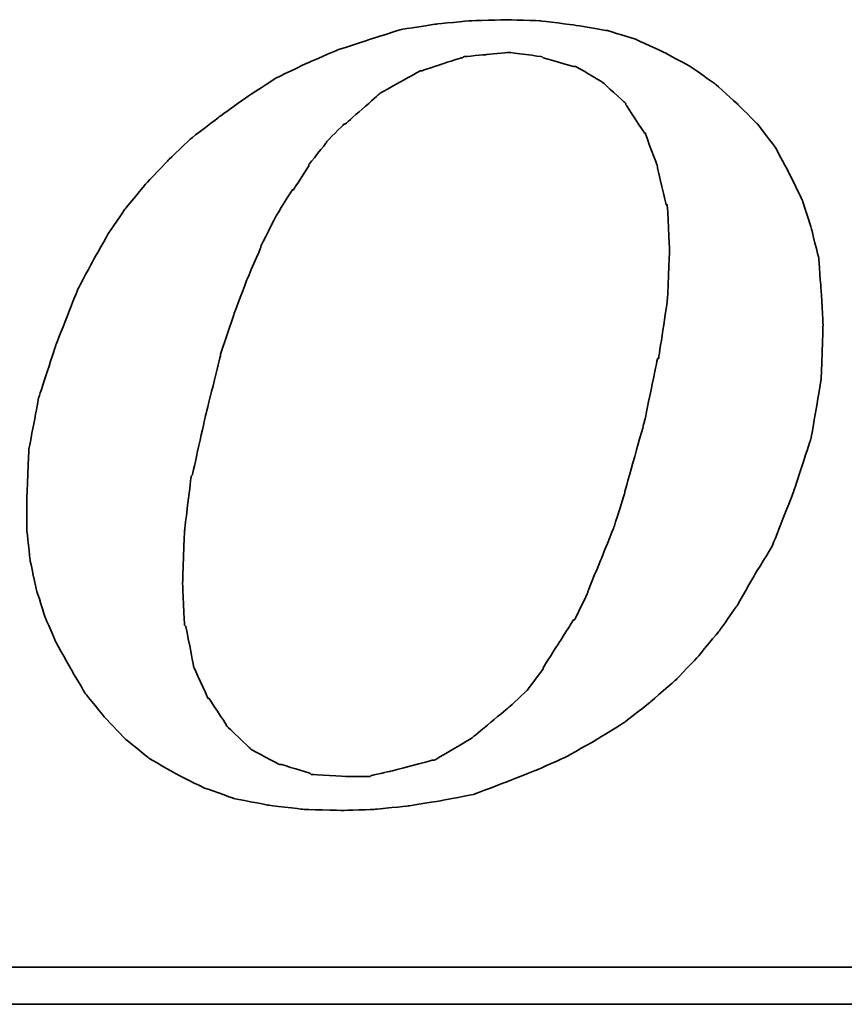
# Model space of a CAD drawing. Header units: millimetres. Extents: x -2774 to 3135, y -1571 to 860.
# Tile 563 of 625: x -668.68 to -663.59, y -218.81 to -212.73. Entities that reach past the tile are written whole.
import ezdxf

# ---------------------------------------------------------------- set-up
doc = ezdxf.new("R2010")
doc.units = ezdxf.units.MM
doc.layers.add('DIM', color=4, linetype='CONTINUOUS')
doc.layers.add('layer 1', color=7, linetype='CONTINUOUS')

# ---------------------------------------------------------------- blocks, each defined once
blk = doc.blocks.new('TBI MOTION logo(完整正式版)')
at = {"layer": 'layer 1', "color": 22, "lineweight": 35}
for points, knots in [([(35.79625, -6.98375), (35.79625, -6.98375), (36.23125, -7.43875), (36.23125, -7.43875), (36.23125, -7.43875), (36.23125, -7.43875), (36.75625, -7.87125), (36.75625, -7.87125), (36.75625, -7.87125), (36.75625, -7.87125), (37.33125, -8.20375), (37.33125, -8.20375), (37.33125, -8.20375), (37.33125, -8.20375), (37.95625, -8.51875), (37.95625, -8.51875), (37.95625, -8.51875), (37.95625, -8.51875), (38.62625, -8.75875), (38.62625, -8.75875), (38.62625, -8.75875), (38.62625, -8.75875), (39.37125, -8.90375), (39.37125, -8.90375), (39.37125, -8.90375), (39.37125, -8.90375), (40.14125, -8.99875), (40.14125, -8.99875), (40.14125, -8.99875), (40.14125, -8.99875), (41.02625, -9.02375), (41.02625, -9.02375), (41.02625, -9.02375), (41.02625, -9.02375), (41.74625, -8.99875), (41.74625, -8.99875), (41.74625, -8.99875), (41.74625, -8.99875), (42.46625, -8.92375), (42.46625, -8.92375), (42.46625, -8.92375), (42.46625, -8.92375), (43.21125, -8.80625), (43.21125, -8.80625), (43.21125, -8.80625), (43.21125, -8.80625), (43.93125, -8.66375), (43.93125, -8.66375), (43.93125, -8.66375), (43.93125, -8.66375), (44.62625, -8.39875), (44.62625, -8.39875), (44.62625, -8.39875), (44.62625, -8.39875), (45.29625, -8.13375), (45.29625, -8.13375), (45.29625, -8.13375), (45.29625, -8.13375), (45.94625, -7.84375), (45.94625, -7.84375), (45.94625, -7.84375), (45.94625, -7.84375), (46.61625, -7.46375), (46.61625, -7.46375), (46.61625, -7.46375), (46.61625, -7.46375), (47.24125, -7.07875), (47.24125, -7.07875), (47.24125, -7.07875), (47.24125, -7.07875), (47.81625, -6.62375), (47.81625, -6.62375), (47.81625, -6.62375), (47.81625, -6.62375), (48.36875, -6.14375), (48.36875, -6.14375), (48.36875, -6.14375), (48.36875, -6.14375), (48.84625, -5.64125), (48.84625, -5.64125), (48.84625, -5.64125), (48.84625, -5.64125), (49.32625, -5.06375), (49.32625, -5.06375), (49.32625, -5.06375), (49.32625, -5.06375), (49.71125, -4.51374), (49.71125, -4.51374), (49.71125, -4.51374), (49.71125, -4.51374), (50.09625, -3.83874), (50.09625, -3.83874), (50.09625, -3.83874), (50.09625, -3.83874), (50.48125, -3.21374), (50.48125, -3.21374), (50.48125, -3.21374), (50.48125, -3.21374), (50.96125, -1.99125), (50.96125, -1.99125), (50.96125, -1.99125), (50.96125, -1.99125), (51.34375, -0.81875), (51.34375, -0.81875), (51.34375, -0.81875), (51.34375, -0.81875), (51.56125, 0.45624), (51.56125, 0.45624), (51.56125, 0.45624), (51.56125, 0.45624), (51.60625, 1.67624), (51.60625, 1.67624), (51.60625, 1.67624), (51.60625, 1.67624), (51.56125, 2.44625), (51.56125, 2.44625), (51.56125, 2.44625), (51.56125, 2.44625), (51.51125, 3.14125), (51.51125, 3.14125), (51.51125, 3.14125), (51.51125, 3.14125), (51.34375, 3.81125), (51.34375, 3.81125), (51.34375, 3.81125), (51.34375, 3.81125), (51.15125, 4.41125), (51.15125, 4.41125), (51.15125, 4.41125), (51.15125, 4.41125), (50.86125, 5.01125), (50.86125, 5.01125), (50.86125, 5.01125), (50.86125, 5.01125), (50.55125, 5.58875), (50.55125, 5.58875), (50.55125, 5.58875), (50.55125, 5.58875), (50.16625, 6.09125), (50.16625, 6.09125), (50.16625, 6.09125), (50.16625, 6.09125), (49.71125, 6.54875), (49.71125, 6.54875), (49.71125, 6.54875), (49.71125, 6.54875), (49.23125, 6.98125), (49.23125, 6.98125), (49.23125, 6.98125), (49.23125, 6.98125), (48.67875, 7.36625), (48.67875, 7.36625), (48.67875, 7.36625), (48.67875, 7.36625), (48.10375, 7.67625), (48.10375, 7.67625), (48.10375, 7.67625), (48.10375, 7.67625), (47.48125, 7.96375), (47.48125, 7.96375), (47.48125, 7.96375), (47.48125, 7.96375), (46.85625, 8.15625), (46.85625, 8.15625), (46.85625, 8.15625), (46.85625, 8.15625), (46.13625, 8.27624), (46.13625, 8.27624), (46.13625, 8.27624), (46.13625, 8.27624), (45.39125, 8.37125), (45.39125, 8.37125), (45.39125, 8.37125), (45.39125, 8.37125), (44.62625, 8.39624), (44.62625, 8.39624), (44.62625, 8.39624), (44.62625, 8.39624), (43.83625, 8.37125), (43.83625, 8.37125), (43.83625, 8.37125), (43.83625, 8.37125), (43.09125, 8.30125), (43.09125, 8.30125), (43.09125, 8.30125), (43.09125, 8.30125), (42.32125, 8.18125), (42.32125, 8.18125), (42.32125, 8.18125), (42.32125, 8.18125), (41.62875, 7.96375), (41.62875, 7.96375), (41.62875, 7.96375), (41.62875, 7.96375), (40.90625, 7.72625), (40.90625, 7.72625), (40.90625, 7.72625), (40.90625, 7.72625), (40.23624, 7.43625), (40.23624, 7.43625), (40.23624, 7.43625), (40.23624, 7.43625), (39.54124, 7.10125), (39.54124, 7.10125), (39.54124, 7.10125), (39.54124, 7.10125), (38.91625, 6.69125), (38.91625, 6.69125), (38.91625, 6.69125), (38.91625, 6.69125), (38.31625, 6.26125), (38.31625, 6.26125), (38.31625, 6.26125), (38.31625, 6.26125), (37.69125, 5.78125), (37.69125, 5.78125), (37.69125, 5.78125), (37.69125, 5.78125), (37.18625, 5.30125), (37.18625, 5.30125), (37.18625, 5.30125), (37.18625, 5.30125), (36.70625, 4.79624), (36.70625, 4.79624), (36.70625, 4.79624), (36.70625, 4.79624), (36.23125, 4.22125), (36.23125, 4.22125), (36.23125, 4.22125), (36.23125, 4.22125), (35.87124, 3.69375), (35.87124, 3.69375), (35.87124, 3.69375), (35.87124, 3.69375), (35.53125, 3.09125), (35.53125, 3.09125), (35.53125, 3.09125), (35.53125, 3.09125), (35.19875, 2.47125), (35.19875, 2.47125), (35.19875, 2.47125), (35.19875, 2.47125), (34.71625, 1.24625), (34.71625, 1.24625), (34.71625, 1.24625), (34.71625, 1.24625), (34.33125, 0.06874), (34.33125, 0.06874), (34.33125, 0.06874), (34.33125, 0.06874), (34.11625, -1.07875), (34.11625, -1.07875), (34.11625, -1.07875), (34.11625, -1.07875), (34.07125, -2.15875), (34.07125, -2.15875), (34.07125, -2.15875), (34.07125, -2.15875), (34.07125, -2.85375), (34.07125, -2.85375), (34.07125, -2.85375), (34.07125, -2.85375), (34.14125, -3.50375), (34.14125, -3.50375), (34.14125, -3.50375), (34.14125, -3.50375), (34.28625, -4.17375), (34.28625, -4.17375), (34.28625, -4.17375), (34.28625, -4.17375), (34.47625, -4.77624), (34.47625, -4.77624), (34.47625, -4.77624), (34.47625, -4.77624), (34.71625, -5.32625), (34.71625, -5.32625), (34.71625, -5.32625), (34.71625, -5.32625), (35.05375, -5.92875), (35.05375, -5.92875), (35.05375, -5.92875), (35.05375, -5.92875), (35.36375, -6.45375), (35.36375, -6.45375), (35.36375, -6.45375), (35.36375, -6.45375), (35.79625, -6.98375), (35.79625, -6.98375)], [0, 0, 0, 0, 0.01388889, 0.01388889, 0.01388889, 0.0138889, 0.02777778, 0.02777778, 0.02777778, 0.02777779, 0.04166667, 0.04166667, 0.04166667, 0.04166668, 0.05555556, 0.05555556, 0.05555556, 0.05555557, 0.06944444, 0.06944444, 0.06944444, 0.06944445, 0.08333333, 0.08333333, 0.08333333, 0.08333334, 0.09722222, 0.09722222, 0.09722222, 0.09722223, 0.11111111, 0.11111111, 0.11111111, 0.11111112, 0.125, 0.125, 0.125, 0.12500001, 0.13888889, 0.13888889, 0.13888889, 0.1388889, 0.15277778, 0.15277778, 0.15277778, 0.15277779, 0.16666667, 0.16666667, 0.16666667, 0.16666668, 0.18055556, 0.18055556, 0.18055556, 0.18055557, 0.19444444, 0.19444444, 0.19444444, 0.19444445, 0.20833333, 0.20833333, 0.20833333, 0.20833334, 0.22222222, 0.22222222, 0.22222222, 0.22222223, 0.23611111, 0.23611111, 0.23611111, 0.23611112, 0.25, 0.25, 0.25, 0.25000001, 0.26388889, 0.26388889, 0.26388889, 0.2638889, 0.27777778, 0.27777778, 0.27777778, 0.27777779, 0.29166667, 0.29166667, 0.29166667, 0.29166668, 0.30555556, 0.30555556, 0.30555556, 0.30555557, 0.31944444, 0.31944444, 0.31944444, 0.31944445, 0.33333333, 0.33333333, 0.33333333, 0.33333334, 0.34722222, 0.34722222, 0.34722222, 0.34722223, 0.36111111, 0.36111111, 0.36111111, 0.36111112, 0.375, 0.375, 0.375, 0.37500001, 0.38888889, 0.38888889, 0.38888889, 0.3888889, 0.40277778, 0.40277778, 0.40277778, 0.40277779, 0.41666667, 0.41666667, 0.41666667, 0.41666668, 0.43055556, 0.43055556, 0.43055556, 0.43055557, 0.44444444, 0.44444444, 0.44444444, 0.44444445, 0.45833333, 0.45833333, 0.45833333, 0.45833334, 0.47222222, 0.47222222, 0.47222222, 0.47222223, 0.48611111, 0.48611111, 0.48611111, 0.48611112, 0.5, 0.5, 0.5, 0.50000001, 0.51388889, 0.51388889, 0.51388889, 0.5138889, 0.52777778, 0.52777778, 0.52777778, 0.52777779, 0.54166667, 0.54166667, 0.54166667, 0.54166668, 0.55555556, 0.55555556, 0.55555556, 0.55555557, 0.56944444, 0.56944444, 0.56944444, 0.56944445, 0.58333333, 0.58333333, 0.58333333, 0.58333334, 0.59722222, 0.59722222, 0.59722222, 0.59722223, 0.61111111, 0.61111111, 0.61111111, 0.61111112, 0.625, 0.625, 0.625, 0.62500001, 0.63888889, 0.63888889, 0.63888889, 0.6388889, 0.65277778, 0.65277778, 0.65277778, 0.65277779, 0.66666667, 0.66666667, 0.66666667, 0.66666668, 0.68055556, 0.68055556, 0.68055556, 0.68055557, 0.69444444, 0.69444444, 0.69444444, 0.69444445, 0.70833333, 0.70833333, 0.70833333, 0.70833334, 0.72222222, 0.72222222, 0.72222222, 0.72222223, 0.73611111, 0.73611111, 0.73611111, 0.73611112, 0.75, 0.75, 0.75, 0.75000001, 0.76388889, 0.76388889, 0.76388889, 0.7638889, 0.77777778, 0.77777778, 0.77777778, 0.77777779, 0.79166667, 0.79166667, 0.79166667, 0.79166668, 0.80555556, 0.80555556, 0.80555556, 0.80555557, 0.81944444, 0.81944444, 0.81944444, 0.81944445, 0.83333333, 0.83333333, 0.83333333, 0.83333334, 0.84722222, 0.84722222, 0.84722222, 0.84722223, 0.86111111, 0.86111111, 0.86111111, 0.86111112, 0.875, 0.875, 0.875, 0.87500001, 0.88888889, 0.88888889, 0.88888889, 0.8888889, 0.90277778, 0.90277778, 0.90277778, 0.90277779, 0.91666667, 0.91666667, 0.91666667, 0.91666668, 0.93055556, 0.93055556, 0.93055556, 0.93055557, 0.94444444, 0.94444444, 0.94444444, 0.94444445, 0.95833333, 0.95833333, 0.95833333, 0.95833334, 0.97222222, 0.97222222, 0.97222222, 0.97222223, 0.98611111, 0.98611111, 0.98611111, 0.98611112, 1, 1, 1, 1]), ([(38.33875, 1.03124), (38.33875, 1.03124), (38.62625, 1.89625), (38.62625, 1.89625), (38.62625, 1.89625), (38.62625, 1.89625), (38.91625, 2.66375), (38.91625, 2.66375), (38.91625, 2.66375), (38.91625, 2.66375), (39.22625, 3.38125), (39.22625, 3.38125), (39.22625, 3.38125), (39.22625, 3.38125), (39.22625, 3.40624), (39.22625, 3.40624), (39.22625, 3.40624), (39.22625, 3.40624), (39.56124, 4.07624), (39.56124, 4.07624), (39.56124, 4.07624), (39.56124, 4.07624), (39.92125, 4.65125), (39.92125, 4.65125), (39.92125, 4.65125), (39.92125, 4.65125), (39.94625, 4.65125), (39.94625, 4.65125), (39.94625, 4.65125), (39.94625, 4.65125), (40.28125, 5.17875), (40.28125, 5.17875), (40.28125, 5.17875), (40.28125, 5.17875), (40.28125, 5.20375), (40.28125, 5.20375), (40.28125, 5.20375), (40.28125, 5.20375), (40.66875, 5.68625), (40.66875, 5.68625), (40.66875, 5.68625), (40.66875, 5.68625), (40.66875, 5.70625), (40.66875, 5.70625), (40.66875, 5.70625), (40.66875, 5.70625), (41.05124, 6.09125), (41.05124, 6.09125), (41.05124, 6.09125), (41.05124, 6.09125), (41.07625, 6.09125), (41.07625, 6.09125), (41.07625, 6.09125), (41.07625, 6.09125), (41.84125, 6.76625), (41.84125, 6.76625), (41.84125, 6.76625), (41.84125, 6.76625), (41.86625, 6.78625), (41.86625, 6.78625), (41.86625, 6.78625), (41.86625, 6.78625), (42.73125, 7.26624), (42.73125, 7.26624), (42.73125, 7.26624), (42.73125, 7.26624), (42.75625, 7.26624), (42.75625, 7.26624), (42.75625, 7.26624), (42.75625, 7.26624), (43.18625, 7.41125), (43.18625, 7.41125), (43.18625, 7.41125), (43.18625, 7.41125), (43.64125, 7.55625), (43.64125, 7.55625), (43.64125, 7.55625), (43.64125, 7.55625), (43.66625, 7.55625), (43.66625, 7.55625), (43.66625, 7.55625), (43.66625, 7.55625), (43.69125, 7.58124), (43.69125, 7.58124), (43.69125, 7.58124), (43.69125, 7.58124), (44.19125, 7.62625), (44.19125, 7.62625), (44.19125, 7.62625), (44.19125, 7.62625), (44.67125, 7.67625), (44.67125, 7.67625), (44.67125, 7.67625), (44.67125, 7.67625), (44.69625, 7.67625), (44.69625, 7.67625), (44.69625, 7.67625), (44.69625, 7.67625), (45.41875, 7.58124), (45.41875, 7.58124), (45.41875, 7.58124), (45.41875, 7.58124), (45.44125, 7.55625), (45.44125, 7.55625), (45.44125, 7.55625), (45.44125, 7.55625), (46.11125, 7.36625), (46.11125, 7.36625), (46.11125, 7.36625), (46.11125, 7.36625), (46.13625, 7.36625), (46.13625, 7.36625), (46.13625, 7.36625), (46.13625, 7.36625), (46.15875, 7.36625), (46.15875, 7.36625), (46.15875, 7.36625), (46.15875, 7.36625), (46.73625, 7.02624), (46.73625, 7.02624), (46.73625, 7.02624), (46.73625, 7.02624), (46.76125, 7.00624), (46.76125, 7.00624), (46.76125, 7.00624), (46.76125, 7.00624), (47.24125, 6.57124), (47.24125, 6.57124), (47.24125, 6.57124), (47.24125, 6.57124), (47.26625, 6.54875), (47.26625, 6.54875), (47.26625, 6.54875), (47.26625, 6.54875), (47.26625, 6.52375), (47.26625, 6.52375), (47.26625, 6.52375), (47.26625, 6.52375), (47.67375, 5.89875), (47.67375, 5.89875), (47.67375, 5.89875), (47.67375, 5.89875), (47.69625, 5.89875), (47.69625, 5.89875), (47.69625, 5.89875), (47.69625, 5.89875), (47.69625, 5.87625), (47.69625, 5.87625), (47.69625, 5.87625), (47.69625, 5.87625), (47.96125, 5.15625), (47.96125, 5.15625), (47.96125, 5.15625), (47.96125, 5.15625), (47.96125, 5.13125), (47.96125, 5.13125), (47.96125, 5.13125), (47.96125, 5.13125), (48.15125, 4.31875), (48.15125, 4.31875), (48.15125, 4.31875), (48.15125, 4.31875), (48.17625, 4.31875), (48.17625, 4.31875), (48.17625, 4.31875), (48.17625, 4.31875), (48.17625, 4.29125), (48.17625, 4.29125), (48.17625, 4.29125), (48.17625, 4.29125), (48.22625, 3.33125), (48.22625, 3.33125), (48.22625, 3.33125), (48.22625, 3.33125), (48.22625, 3.30875), (48.22625, 3.30875), (48.22625, 3.30875), (48.22625, 3.30875), (48.17625, 2.20624), (48.17625, 2.20624), (48.17625, 2.20624), (48.17625, 2.20624), (48.17625, 2.18124), (48.17625, 2.18124), (48.17625, 2.18124), (48.17625, 2.18124), (47.98375, 0.93624), (47.98375, 0.93624), (47.98375, 0.93624), (47.98375, 0.93624), (47.96125, 0.93624), (47.96125, 0.93624), (47.96125, 0.93624), (47.96125, 0.93624), (47.67375, -0.45874), (47.67375, -0.45874), (47.67375, -0.45874), (47.67375, -0.45874), (47.24125, -1.99125), (47.24125, -1.99125), (47.24125, -1.99125), (47.24125, -1.99125), (47.24125, -2.01874), (47.24125, -2.01874), (47.24125, -2.01874), (47.24125, -2.01874), (47.00125, -2.78375), (47.00125, -2.78375), (47.00125, -2.78375), (47.00125, -2.78375), (46.71125, -3.50375), (46.71125, -3.50375), (46.71125, -3.50375), (46.71125, -3.50375), (46.42625, -4.19875), (46.42625, -4.19875), (46.42625, -4.19875), (46.42625, -4.19875), (46.42625, -4.22375), (46.42625, -4.22375), (46.42625, -4.22375), (46.42625, -4.22375), (46.13625, -4.82374), (46.13625, -4.82374), (46.13625, -4.82374), (46.13625, -4.82374), (46.11125, -4.82374), (46.11125, -4.82374), (46.11125, -4.82374), (46.11125, -4.82374), (45.77625, -5.35125), (45.77625, -5.35125), (45.77625, -5.35125), (45.77625, -5.35125), (45.44125, -5.87875), (45.44125, -5.87875), (45.44125, -5.87875), (45.44125, -5.87875), (45.44125, -5.90375), (45.44125, -5.90375), (45.44125, -5.90375), (45.44125, -5.90375), (45.10625, -6.35875), (45.10625, -6.35875), (45.10625, -6.35875), (45.10625, -6.35875), (45.08125, -6.38375), (45.08125, -6.38375), (45.08125, -6.38375), (45.08125, -6.38375), (44.69625, -6.74375), (44.69625, -6.74375), (44.69625, -6.74375), (44.69625, -6.74375), (43.88375, -7.41625), (43.88375, -7.41625), (43.88375, -7.41625), (43.88375, -7.41625), (43.85625, -7.43875), (43.85625, -7.43875), (43.85625, -7.43875), (43.85625, -7.43875), (43.04125, -7.91875), (43.04125, -7.91875), (43.04125, -7.91875), (43.04125, -7.91875), (43.01625, -7.91875), (43.01625, -7.91875), (43.01625, -7.91875), (43.01625, -7.91875), (42.99625, -7.91875), (42.99625, -7.91875), (42.99625, -7.91875), (42.99625, -7.91875), (42.08125, -8.15875), (42.08125, -8.15875), (42.08125, -8.15875), (42.08125, -8.15875), (41.65125, -8.25625), (41.65125, -8.25625), (41.65125, -8.25625), (41.65125, -8.25625), (41.62875, -8.27875), (41.62875, -8.27875), (41.62875, -8.27875), (41.62875, -8.27875), (41.60125, -8.27875), (41.60125, -8.27875), (41.60125, -8.27875), (41.60125, -8.27875), (41.12125, -8.27875), (41.12125, -8.27875), (41.12125, -8.27875), (41.12125, -8.27875), (40.35624, -8.23125), (40.35624, -8.23125), (40.35624, -8.23125), (40.35624, -8.23125), (40.33125, -8.23125), (40.33125, -8.23125), (40.33125, -8.23125), (40.33125, -8.23125), (40.30625, -8.20375), (40.30625, -8.20375), (40.30625, -8.20375), (40.30625, -8.20375), (39.68375, -8.01375), (39.68375, -8.01375), (39.68375, -8.01375), (39.68375, -8.01375), (39.66124, -8.01375), (39.66124, -8.01375), (39.66124, -8.01375), (39.66124, -8.01375), (39.63625, -8.01375), (39.63625, -8.01375), (39.63625, -8.01375), (39.63625, -8.01375), (39.01125, -7.67875), (39.01125, -7.67875), (39.01125, -7.67875), (39.01125, -7.67875), (38.98875, -7.65375), (38.98875, -7.65375), (38.98875, -7.65375), (38.98875, -7.65375), (38.48625, -7.17375), (38.48625, -7.17375), (38.48625, -7.17375), (38.48625, -7.17375), (38.45875, -7.14875), (38.45875, -7.14875), (38.45875, -7.14875), (38.45875, -7.14875), (38.45875, -7.12875), (38.45875, -7.12875), (38.45875, -7.12875), (38.45875, -7.12875), (38.07625, -6.54875), (38.07625, -6.54875), (38.07625, -6.54875), (38.07625, -6.54875), (38.05125, -6.54875), (38.05125, -6.54875), (38.05125, -6.54875), (38.05125, -6.54875), (38.05125, -6.52875), (38.05125, -6.52875), (38.05125, -6.52875), (38.05125, -6.52875), (37.74125, -5.85375), (37.74125, -5.85375), (37.74125, -5.85375), (37.74125, -5.85375), (37.74125, -5.82875), (37.74125, -5.82875), (37.74125, -5.82875), (37.74125, -5.82875), (37.57375, -4.96875), (37.57375, -4.96875), (37.57375, -4.96875), (37.57375, -4.96875), (37.54625, -4.94375), (37.54625, -4.94375), (37.54625, -4.94375), (37.54625, -4.94375), (37.50125, -4.03375), (37.50125, -4.03375), (37.50125, -4.03375), (37.50125, -4.03375), (37.50125, -4.00875), (37.50125, -4.00875), (37.50125, -4.00875), (37.50125, -4.00875), (37.54625, -2.85375), (37.54625, -2.85375), (37.54625, -2.85375), (37.54625, -2.85375), (37.69125, -1.65875), (37.69125, -1.65875), (37.69125, -1.65875), (37.69125, -1.65875), (37.71624, -1.63375), (37.71624, -1.63375), (37.71624, -1.63375), (37.71624, -1.63375), (38.00375, -0.33875), (38.00375, -0.33875), (38.00375, -0.33875), (38.00375, -0.33875), (38.33875, 1.00624), (38.33875, 1.00624), (38.33875, 1.00624), (38.33875, 1.00624), (38.33875, 1.03124), (38.33875, 1.03124)], [0, 0, 0, 0, 0.01010101, 0.01010101, 0.01010101, 0.01010102, 0.02020202, 0.02020202, 0.02020202, 0.02020203, 0.03030303, 0.03030303, 0.03030303, 0.03030304, 0.04040404, 0.04040404, 0.04040404, 0.04040405, 0.05050505, 0.05050505, 0.05050505, 0.05050506, 0.06060606, 0.06060606, 0.06060606, 0.06060607, 0.07070707, 0.07070707, 0.07070707, 0.07070708, 0.08080808, 0.08080808, 0.08080808, 0.08080809, 0.09090909, 0.09090909, 0.09090909, 0.0909091, 0.1010101, 0.1010101, 0.1010101, 0.10101011, 0.11111111, 0.11111111, 0.11111111, 0.11111112, 0.12121212, 0.12121212, 0.12121212, 0.12121213, 0.13131313, 0.13131313, 0.13131313, 0.13131314, 0.14141414, 0.14141414, 0.14141414, 0.14141415, 0.15151515, 0.15151515, 0.15151515, 0.15151516, 0.16161616, 0.16161616, 0.16161616, 0.16161617, 0.17171717, 0.17171717, 0.17171717, 0.17171718, 0.18181818, 0.18181818, 0.18181818, 0.18181819, 0.19191919, 0.19191919, 0.19191919, 0.1919192, 0.2020202, 0.2020202, 0.2020202, 0.20202021, 0.21212121, 0.21212121, 0.21212121, 0.21212122, 0.22222222, 0.22222222, 0.22222222, 0.22222223, 0.23232323, 0.23232323, 0.23232323, 0.23232324, 0.24242424, 0.24242424, 0.24242424, 0.24242425, 0.25252525, 0.25252525, 0.25252525, 0.25252526, 0.26262626, 0.26262626, 0.26262626, 0.26262627, 0.27272727, 0.27272727, 0.27272727, 0.27272728, 0.28282828, 0.28282828, 0.28282828, 0.28282829, 0.29292929, 0.29292929, 0.29292929, 0.2929293, 0.3030303, 0.3030303, 0.3030303, 0.30303031, 0.31313131, 0.31313131, 0.31313131, 0.31313132, 0.32323232, 0.32323232, 0.32323232, 0.32323233, 0.33333333, 0.33333333, 0.33333333, 0.33333334, 0.34343434, 0.34343434, 0.34343434, 0.34343435, 0.35353535, 0.35353535, 0.35353535, 0.35353536, 0.36363636, 0.36363636, 0.36363636, 0.36363637, 0.37373737, 0.37373737, 0.37373737, 0.37373738, 0.38383838, 0.38383838, 0.38383838, 0.38383839, 0.39393939, 0.39393939, 0.39393939, 0.3939394, 0.4040404, 0.4040404, 0.4040404, 0.40404041, 0.41414141, 0.41414141, 0.41414141, 0.41414142, 0.42424242, 0.42424242, 0.42424242, 0.42424243, 0.43434343, 0.43434343, 0.43434343, 0.43434344, 0.44444444, 0.44444444, 0.44444444, 0.44444445, 0.45454545, 0.45454545, 0.45454545, 0.45454546, 0.46464646, 0.46464646, 0.46464646, 0.46464647, 0.47474747, 0.47474747, 0.47474747, 0.47474748, 0.48484848, 0.48484848, 0.48484848, 0.48484849, 0.49494949, 0.49494949, 0.49494949, 0.4949495, 0.50505051, 0.50505051, 0.50505051, 0.50505052, 0.51515152, 0.51515152, 0.51515152, 0.51515153, 0.52525253, 0.52525253, 0.52525253, 0.52525254, 0.53535354, 0.53535354, 0.53535354, 0.53535355, 0.54545455, 0.54545455, 0.54545455, 0.54545456, 0.55555556, 0.55555556, 0.55555556, 0.55555557, 0.56565657, 0.56565657, 0.56565657, 0.56565658, 0.57575758, 0.57575758, 0.57575758, 0.57575759, 0.58585859, 0.58585859, 0.58585859, 0.5858586, 0.5959596, 0.5959596, 0.5959596, 0.59595961, 0.60606061, 0.60606061, 0.60606061, 0.60606062, 0.61616162, 0.61616162, 0.61616162, 0.61616163, 0.62626263, 0.62626263, 0.62626263, 0.62626264, 0.63636364, 0.63636364, 0.63636364, 0.63636365, 0.64646465, 0.64646465, 0.64646465, 0.64646466, 0.65656566, 0.65656566, 0.65656566, 0.65656567, 0.66666667, 0.66666667, 0.66666667, 0.66666668, 0.67676768, 0.67676768, 0.67676768, 0.67676769, 0.68686869, 0.68686869, 0.68686869, 0.6868687, 0.6969697, 0.6969697, 0.6969697, 0.69696971, 0.70707071, 0.70707071, 0.70707071, 0.70707072, 0.71717172, 0.71717172, 0.71717172, 0.71717173, 0.72727273, 0.72727273, 0.72727273, 0.72727274, 0.73737374, 0.73737374, 0.73737374, 0.73737375, 0.74747475, 0.74747475, 0.74747475, 0.74747476, 0.75757576, 0.75757576, 0.75757576, 0.75757577, 0.76767677, 0.76767677, 0.76767677, 0.76767678, 0.77777778, 0.77777778, 0.77777778, 0.77777779, 0.78787879, 0.78787879, 0.78787879, 0.7878788, 0.7979798, 0.7979798, 0.7979798, 0.79797981, 0.80808081, 0.80808081, 0.80808081, 0.80808082, 0.81818182, 0.81818182, 0.81818182, 0.81818183, 0.82828283, 0.82828283, 0.82828283, 0.82828284, 0.83838384, 0.83838384, 0.83838384, 0.83838385, 0.84848485, 0.84848485, 0.84848485, 0.84848486, 0.85858586, 0.85858586, 0.85858586, 0.85858587, 0.86868687, 0.86868687, 0.86868687, 0.86868688, 0.87878788, 0.87878788, 0.87878788, 0.87878789, 0.88888889, 0.88888889, 0.88888889, 0.8888889, 0.8989899, 0.8989899, 0.8989899, 0.89898991, 0.90909091, 0.90909091, 0.90909091, 0.90909092, 0.91919192, 0.91919192, 0.91919192, 0.91919193, 0.92929293, 0.92929293, 0.92929293, 0.92929294, 0.93939394, 0.93939394, 0.93939394, 0.93939395, 0.94949495, 0.94949495, 0.94949495, 0.94949496, 0.95959596, 0.95959596, 0.95959596, 0.95959597, 0.96969697, 0.96969697, 0.96969697, 0.96969698, 0.97979798, 0.97979798, 0.97979798, 0.97979799, 0.98989899, 0.98989899, 0.98989899, 0.989899, 1, 1, 1, 1]), ([(75.90875, -9.47875), (75.90875, -9.47875), (75.90875, -12.28625), (75.90875, -12.28625), (75.90875, -12.28625), (75.90875, -12.28625), (75.90875, -12.47875), (75.90875, -12.47875), (75.90875, -12.47875), (75.90875, -12.47875), (75.71625, -12.47875), (75.71625, -12.47875), (75.71625, -12.47875), (75.71625, -12.47875), (-88.32875, -12.47875), (-88.32875, -12.47875), (-88.32875, -12.47875), (-88.32875, -12.47875), (-88.32875, -13.29375), (-88.32875, -13.29375), (-88.32875, -13.29375), (-88.32875, -13.29375), (82.89125, -13.29375), (82.89125, -13.29375), (82.89125, -13.29375), (82.89125, -13.29375), (75.90875, -9.47875), (75.90875, -9.47875)], [0, 0, 0, 0, 0.14285714, 0.14285714, 0.14285714, 0.14285715, 0.28571429, 0.28571429, 0.28571429, 0.2857143, 0.42857143, 0.42857143, 0.42857143, 0.42857144, 0.57142857, 0.57142857, 0.57142857, 0.57142858, 0.71428571, 0.71428571, 0.71428571, 0.71428572, 0.85714286, 0.85714286, 0.85714286, 0.85714287, 1, 1, 1, 1])]:
    blk.add_open_spline(points, degree=3, knots=knots, dxfattribs=at)

msp = doc.modelspace()

# ---------------------------------------------------------------- block references
at = {"layer": 'DIM', "color": 7, "xscale": 0.2802190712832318, "yscale": 0.2802190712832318, "zscale": 0.2802190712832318}
msp.add_blockref('TBI MOTION logo(完整正式版)', (-678.1847, -215.0854), dxfattribs=at)

doc.saveas('drawing.dxf')
